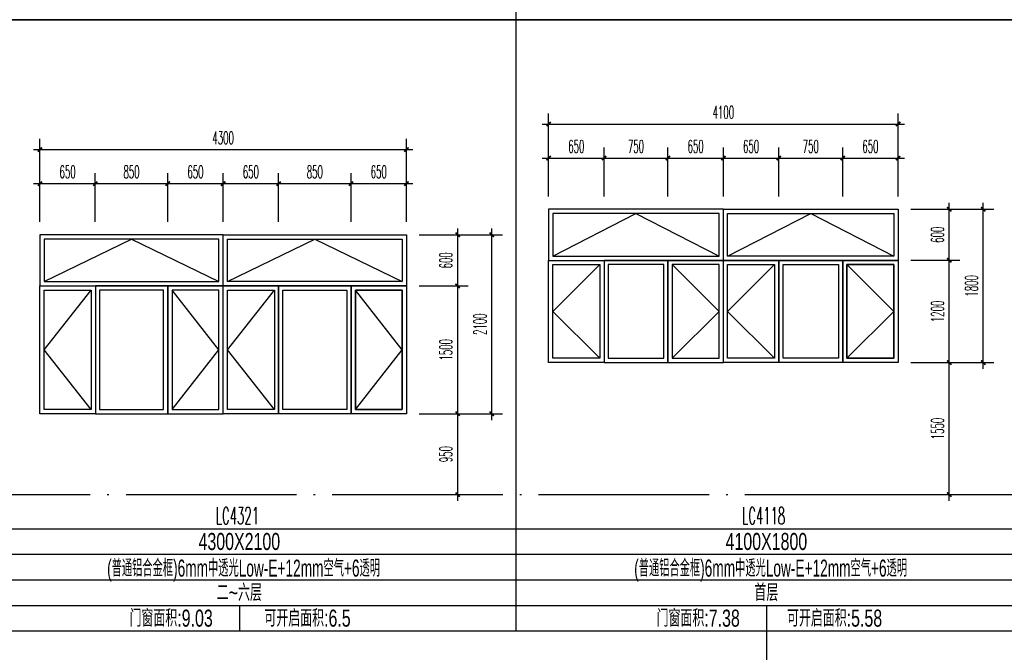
# Model space of a CAD drawing. Extents: x 1779708 to 7299578, y -1121471 to 88434.
# Tile 880 of 1056: x 6622236 to 6633787, y -959251 to -951825. Entities that reach past the tile are written whole.
import ezdxf
from ezdxf.enums import TextEntityAlignment as Align

# ---------------------------------------------------------------- set-up
doc = ezdxf.new("R2010")
doc.units = 0
doc.header["$LTSCALE"] = 1000
doc.header["$MEASUREMENT"] = 0
doc.linetypes.add('DOTE', pattern=[2.42, 2, -0.2, 0.02, -0.2])
doc.layers.get('0').update_dxf_attribs({"linetype": 'CONTINUOUS'})
doc.layers.get('Defpoints').update_dxf_attribs({"linetype": 'CONTINUOUS'})
for name, color, linetype in [('DOTE', 1, 'DOTE'), ('NONE', 7, 'CONTINUOUS'), ('PUB_DIM', 3, 'CONTINUOUS'), ('PUB_TAB', 7, 'CONTINUOUS'), ('PUB_TEXT', 7, 'CONTINUOUS'), ('WINDOW', 2, 'CONTINUOUS'), ('立面细线', 114, 'CONTINUOUS')]:
    doc.layers.add(name, color=color, linetype=linetype)
doc.styles.add('_TCH_DIM_T3', font='SIMPLEX.shx', dxfattribs={"width": 0.494118, "bigfont": 'GBCBIG.shx'})
doc.styles.add('dim_font', font='SIMPLEX.shx', dxfattribs={"width": 0.8})
doc.styles.add('华正字体', font='huazheng.shx', dxfattribs={"width": 0.7, "bigfont": 'hztxt.shx'})
doc.dimstyles.new('_TCH_ARCH&&50', dxfattribs={"dimtxt": 148.75, "dimasz": 50, "dimexe": 125, "dimexo": 150, "dimgap": 63.125, "dimtad": 1, "dimdec": 0, "dimzin": 0, "dimdsep": 46, "dimtxsty": '_TCH_DIM_T3', "dimblk": 'ARCHTICK', "dimcen": 0.09, "dimdle": 75, "dimclrt": 7, "dimazin": 2, "dimtfac": 1, "dimtdec": 0, "dimtix": 1, "dimtmove": 2, "dimatfit": 3, "dimfxl": 250, "dimtolj": 1, "dimtzin": 0, "dimarcsym": 0})

# ---------------------------------------------------------------- blocks, each defined once
blk = doc.blocks.new('_ArchTick')
at = {"color": 0, "linetype": 'ByBlock', "const_width": 0.4}
blk.add_lwpolyline([(-0.5, -0.5), (0.5, 0.5)], dxfattribs=at)
blk = doc.blocks.new('*D3384')
at = {"layer": 'Defpoints', "color": 0, "transparency": 16777216}
for p in [(6626773, -954350), (6627374, -954350), (6626773, -954950)]:
    blk.add_point(p, dxfattribs=at)
at = {"layer": 'PUB_DIM', "color": 0, "lineweight": -2, "transparency": 16777216}
for p, q in [((6626923, -954350), (6627499, -954350)), ((6627374, -955025), (6627374, -954275)), ((6626923, -954950), (6627499, -954950))]:
    blk.add_line(p, q, dxfattribs=at)
at = {"layer": 'PUB_DIM', "color": 0, "lineweight": -2, "transparency": 16777216, "xscale": 50, "yscale": 50, "zscale": 50}
for p, rotation in [((6627374, -954350), 90), ((6627374, -954950), 270)]:
    blk.add_blockref('_ArchTick', p, dxfattribs=dict(at, rotation=rotation))
at = {"layer": 'PUB_DIM', "color": 7, "transparency": 16777216, "insert": (6627236, -954650), "char_height": 148.8, "attachment_point": 5, "rotation": 90, "style": '_TCH_DIM_T3'}
blk.add_mtext('\\A1;600', dxfattribs=at)
blk = doc.blocks.new('*D3385')
at = {"layer": 'Defpoints', "color": 0, "transparency": 16777216}
for p in [(6626773, -954950), (6627374, -954950), (6626773, -956450)]:
    blk.add_point(p, dxfattribs=at)
at = {"layer": 'PUB_DIM', "color": 0, "lineweight": -2, "transparency": 16777216}
for p, q in [((6627374, -956525), (6627374, -954875)), ((6626923, -954950), (6627499, -954950)), ((6626923, -956450), (6627499, -956450))]:
    blk.add_line(p, q, dxfattribs=at)
at = {"layer": 'PUB_DIM', "color": 0, "lineweight": -2, "transparency": 16777216, "xscale": 50, "yscale": 50, "zscale": 50}
for p, rotation in [((6627374, -954950), 90), ((6627374, -956450), 270)]:
    blk.add_blockref('_ArchTick', p, dxfattribs=dict(at, rotation=rotation))
at = {"layer": 'PUB_DIM', "color": 7, "transparency": 16777216, "insert": (6627236, -955700), "char_height": 148.8, "attachment_point": 5, "rotation": 90, "style": '_TCH_DIM_T3'}
blk.add_mtext('\\A1;1500', dxfattribs=at)
blk = doc.blocks.new('*D3386')
at = {"layer": 'Defpoints', "color": 0, "transparency": 16777216}
for p in [(6626773, -956450), (6627374, -956450), (6626773, -957400)]:
    blk.add_point(p, dxfattribs=at)
at = {"layer": 'PUB_DIM', "color": 0, "lineweight": -2, "transparency": 16777216}
for p, q in [((6627374, -957475), (6627374, -956375)), ((6626923, -956450), (6627499, -956450)), ((6626923, -957400), (6627499, -957400))]:
    blk.add_line(p, q, dxfattribs=at)
at = {"layer": 'PUB_DIM', "color": 0, "lineweight": -2, "transparency": 16777216, "xscale": 50, "yscale": 50, "zscale": 50}
for p, rotation in [((6627374, -956450), 90), ((6627374, -957400), 270)]:
    blk.add_blockref('_ArchTick', p, dxfattribs=dict(at, rotation=rotation))
at = {"layer": 'PUB_DIM', "color": 7, "transparency": 16777216, "insert": (6627236, -956925), "char_height": 148.8, "attachment_point": 5, "rotation": 90, "style": '_TCH_DIM_T3'}
blk.add_mtext('\\A1;950', dxfattribs=at)
blk = doc.blocks.new('*D3387')
at = {"layer": 'Defpoints', "color": 0, "transparency": 16777216}
for p in [(6623123, -953750), (6622473, -954350), (6623123, -954350)]:
    blk.add_point(p, dxfattribs=at)
at = {"layer": 'PUB_DIM', "color": 0, "lineweight": -2, "transparency": 16777216}
for p, q in [((6622473, -954200), (6622473, -953625)), ((6623123, -954200), (6623123, -953625)), ((6622398, -953750), (6623198, -953750))]:
    blk.add_line(p, q, dxfattribs=at)
at = {"layer": 'PUB_DIM', "color": 0, "lineweight": -2, "transparency": 16777216, "xscale": 50, "yscale": 50, "zscale": 50, "rotation": 180}
blk.add_blockref('_ArchTick', (6622473, -953750), dxfattribs=at)
at = {"layer": 'PUB_DIM', "color": 0, "lineweight": -2, "transparency": 16777216, "xscale": 50, "yscale": 50, "zscale": 50}
blk.add_blockref('_ArchTick', (6623123, -953750), dxfattribs=at)
at = {"layer": 'PUB_DIM', "color": 7, "transparency": 16777216, "insert": (6622798, -953612), "char_height": 148.8, "attachment_point": 5, "style": '_TCH_DIM_T3'}
blk.add_mtext('\\A1;650', dxfattribs=at)
blk = doc.blocks.new('*D3388')
at = {"layer": 'Defpoints', "color": 0, "transparency": 16777216}
for p in [(6623973, -953750), (6623123, -954350), (6623973, -954350)]:
    blk.add_point(p, dxfattribs=at)
at = {"layer": 'PUB_DIM', "color": 0, "lineweight": -2, "transparency": 16777216}
for p, q in [((6623123, -954200), (6623123, -953625)), ((6623973, -954200), (6623973, -953625)), ((6623048, -953750), (6624048, -953750))]:
    blk.add_line(p, q, dxfattribs=at)
at = {"layer": 'PUB_DIM', "color": 0, "lineweight": -2, "transparency": 16777216, "xscale": 50, "yscale": 50, "zscale": 50, "rotation": 180}
blk.add_blockref('_ArchTick', (6623123, -953750), dxfattribs=at)
at = {"layer": 'PUB_DIM', "color": 0, "lineweight": -2, "transparency": 16777216, "xscale": 50, "yscale": 50, "zscale": 50}
blk.add_blockref('_ArchTick', (6623973, -953750), dxfattribs=at)
at = {"layer": 'PUB_DIM', "color": 7, "transparency": 16777216, "insert": (6623548, -953612), "char_height": 148.8, "attachment_point": 5, "style": '_TCH_DIM_T3'}
blk.add_mtext('\\A1;850', dxfattribs=at)
blk = doc.blocks.new('*D3389')
at = {"layer": 'Defpoints', "color": 0, "transparency": 16777216}
for p in [(6624623, -953750), (6623973, -954350), (6624623, -954350)]:
    blk.add_point(p, dxfattribs=at)
at = {"layer": 'PUB_DIM', "color": 0, "lineweight": -2, "transparency": 16777216}
for p, q in [((6623973, -954200), (6623973, -953625)), ((6624623, -954200), (6624623, -953625)), ((6623898, -953750), (6624698, -953750))]:
    blk.add_line(p, q, dxfattribs=at)
at = {"layer": 'PUB_DIM', "color": 0, "lineweight": -2, "transparency": 16777216, "xscale": 50, "yscale": 50, "zscale": 50, "rotation": 180}
blk.add_blockref('_ArchTick', (6623973, -953750), dxfattribs=at)
at = {"layer": 'PUB_DIM', "color": 0, "lineweight": -2, "transparency": 16777216, "xscale": 50, "yscale": 50, "zscale": 50}
blk.add_blockref('_ArchTick', (6624623, -953750), dxfattribs=at)
at = {"layer": 'PUB_DIM', "color": 7, "transparency": 16777216, "insert": (6624298, -953612), "char_height": 148.8, "attachment_point": 5, "style": '_TCH_DIM_T3'}
blk.add_mtext('\\A1;650', dxfattribs=at)
blk = doc.blocks.new('*D3390')
at = {"layer": 'Defpoints', "color": 0, "transparency": 16777216}
for p in [(6625273, -953750), (6624623, -954350), (6625273, -954350)]:
    blk.add_point(p, dxfattribs=at)
at = {"layer": 'PUB_DIM', "color": 0, "lineweight": -2, "transparency": 16777216}
for p, q in [((6624623, -954200), (6624623, -953625)), ((6625273, -954200), (6625273, -953625)), ((6624548, -953750), (6625348, -953750))]:
    blk.add_line(p, q, dxfattribs=at)
at = {"layer": 'PUB_DIM', "color": 0, "lineweight": -2, "transparency": 16777216, "xscale": 50, "yscale": 50, "zscale": 50, "rotation": 180}
blk.add_blockref('_ArchTick', (6624623, -953750), dxfattribs=at)
at = {"layer": 'PUB_DIM', "color": 0, "lineweight": -2, "transparency": 16777216, "xscale": 50, "yscale": 50, "zscale": 50}
blk.add_blockref('_ArchTick', (6625273, -953750), dxfattribs=at)
at = {"layer": 'PUB_DIM', "color": 7, "transparency": 16777216, "insert": (6624948, -953612), "char_height": 148.8, "attachment_point": 5, "style": '_TCH_DIM_T3'}
blk.add_mtext('\\A1;650', dxfattribs=at)
blk = doc.blocks.new('*D3391')
at = {"layer": 'Defpoints', "color": 0, "transparency": 16777216}
for p in [(6626123, -953750), (6625273, -954350), (6626123, -954350)]:
    blk.add_point(p, dxfattribs=at)
at = {"layer": 'PUB_DIM', "color": 0, "lineweight": -2, "transparency": 16777216}
for p, q in [((6625273, -954200), (6625273, -953625)), ((6626123, -954200), (6626123, -953625)), ((6625198, -953750), (6626198, -953750))]:
    blk.add_line(p, q, dxfattribs=at)
at = {"layer": 'PUB_DIM', "color": 0, "lineweight": -2, "transparency": 16777216, "xscale": 50, "yscale": 50, "zscale": 50, "rotation": 180}
blk.add_blockref('_ArchTick', (6625273, -953750), dxfattribs=at)
at = {"layer": 'PUB_DIM', "color": 0, "lineweight": -2, "transparency": 16777216, "xscale": 50, "yscale": 50, "zscale": 50}
blk.add_blockref('_ArchTick', (6626123, -953750), dxfattribs=at)
at = {"layer": 'PUB_DIM', "color": 7, "transparency": 16777216, "insert": (6625698, -953612), "char_height": 148.8, "attachment_point": 5, "style": '_TCH_DIM_T3'}
blk.add_mtext('\\A1;850', dxfattribs=at)
blk = doc.blocks.new('*D3392')
at = {"layer": 'Defpoints', "color": 0, "transparency": 16777216}
for p in [(6626773, -953750), (6626123, -954350), (6626773, -954350)]:
    blk.add_point(p, dxfattribs=at)
at = {"layer": 'PUB_DIM', "color": 0, "lineweight": -2, "transparency": 16777216}
for p, q in [((6626123, -954200), (6626123, -953625)), ((6626773, -954200), (6626773, -953625)), ((6626048, -953750), (6626848, -953750))]:
    blk.add_line(p, q, dxfattribs=at)
at = {"layer": 'PUB_DIM', "color": 0, "lineweight": -2, "transparency": 16777216, "xscale": 50, "yscale": 50, "zscale": 50, "rotation": 180}
blk.add_blockref('_ArchTick', (6626123, -953750), dxfattribs=at)
at = {"layer": 'PUB_DIM', "color": 0, "lineweight": -2, "transparency": 16777216, "xscale": 50, "yscale": 50, "zscale": 50}
blk.add_blockref('_ArchTick', (6626773, -953750), dxfattribs=at)
at = {"layer": 'PUB_DIM', "color": 7, "transparency": 16777216, "insert": (6626448, -953612), "char_height": 148.8, "attachment_point": 5, "style": '_TCH_DIM_T3'}
blk.add_mtext('\\A1;650', dxfattribs=at)
blk = doc.blocks.new('*D3393')
at = {"layer": 'Defpoints', "color": 0, "transparency": 16777216}
for p in [(6626773, -953350), (6622473, -954200), (6626773, -954200)]:
    blk.add_point(p, dxfattribs=at)
at = {"layer": 'PUB_DIM', "color": 0, "lineweight": -2, "transparency": 16777216}
for p, q in [((6622473, -954050), (6622473, -953225)), ((6626773, -954050), (6626773, -953225)), ((6622398, -953350), (6626848, -953350))]:
    blk.add_line(p, q, dxfattribs=at)
at = {"layer": 'PUB_DIM', "color": 0, "lineweight": -2, "transparency": 16777216, "xscale": 50, "yscale": 50, "zscale": 50, "rotation": 180}
blk.add_blockref('_ArchTick', (6622473, -953350), dxfattribs=at)
at = {"layer": 'PUB_DIM', "color": 0, "lineweight": -2, "transparency": 16777216, "xscale": 50, "yscale": 50, "zscale": 50}
blk.add_blockref('_ArchTick', (6626773, -953350), dxfattribs=at)
at = {"layer": 'PUB_DIM', "color": 7, "transparency": 16777216, "insert": (6624623, -953213), "char_height": 148.8, "attachment_point": 5, "style": '_TCH_DIM_T3'}
blk.add_mtext('\\A1;4300', dxfattribs=at)
blk = doc.blocks.new('*D3394')
at = {"layer": 'Defpoints', "color": 0, "transparency": 16777216}
for p in [(6626923, -954350), (6627774, -954350), (6626923, -956450)]:
    blk.add_point(p, dxfattribs=at)
at = {"layer": 'PUB_DIM', "color": 0, "lineweight": -2, "transparency": 16777216}
for p, q in [((6627073, -954350), (6627899, -954350)), ((6627774, -956525), (6627774, -954275)), ((6627073, -956450), (6627899, -956450))]:
    blk.add_line(p, q, dxfattribs=at)
at = {"layer": 'PUB_DIM', "color": 0, "lineweight": -2, "transparency": 16777216, "xscale": 50, "yscale": 50, "zscale": 50}
for p, rotation in [((6627774, -954350), 90), ((6627774, -956450), 270)]:
    blk.add_blockref('_ArchTick', p, dxfattribs=dict(at, rotation=rotation))
at = {"layer": 'PUB_DIM', "color": 7, "transparency": 16777216, "insert": (6627636, -955400), "char_height": 148.8, "attachment_point": 5, "rotation": 90, "style": '_TCH_DIM_T3'}
blk.add_mtext('\\A1;2100', dxfattribs=at)
blk = doc.blocks.new('*D3428')
at = {"layer": 'Defpoints', "color": 0, "transparency": 16777216}
for p in [(6629091, -953450), (6628441, -954050), (6629091, -954050)]:
    blk.add_point(p, dxfattribs=at)
at = {"layer": 'PUB_DIM', "color": 0, "lineweight": -2, "transparency": 16777216}
for p, q in [((6628441, -953900), (6628441, -953325)), ((6629091, -953900), (6629091, -953325)), ((6628366, -953450), (6629166, -953450))]:
    blk.add_line(p, q, dxfattribs=at)
at = {"layer": 'PUB_DIM', "color": 0, "lineweight": -2, "transparency": 16777216, "xscale": 50, "yscale": 50, "zscale": 50, "rotation": 180}
blk.add_blockref('_ArchTick', (6628441, -953450), dxfattribs=at)
at = {"layer": 'PUB_DIM', "color": 0, "lineweight": -2, "transparency": 16777216, "xscale": 50, "yscale": 50, "zscale": 50}
blk.add_blockref('_ArchTick', (6629091, -953450), dxfattribs=at)
at = {"layer": 'PUB_DIM', "color": 7, "transparency": 16777216, "insert": (6628766, -953312), "char_height": 148.8, "attachment_point": 5, "style": '_TCH_DIM_T3'}
blk.add_mtext('\\A1;650', dxfattribs=at)
blk = doc.blocks.new('*D3429')
at = {"layer": 'Defpoints', "color": 0, "transparency": 16777216}
for p in [(6629841, -953450), (6629091, -954050), (6629841, -954050)]:
    blk.add_point(p, dxfattribs=at)
at = {"layer": 'PUB_DIM', "color": 0, "lineweight": -2, "transparency": 16777216}
for p, q in [((6629091, -953900), (6629091, -953325)), ((6629841, -953900), (6629841, -953325)), ((6629016, -953450), (6629916, -953450))]:
    blk.add_line(p, q, dxfattribs=at)
at = {"layer": 'PUB_DIM', "color": 0, "lineweight": -2, "transparency": 16777216, "xscale": 50, "yscale": 50, "zscale": 50, "rotation": 180}
blk.add_blockref('_ArchTick', (6629091, -953450), dxfattribs=at)
at = {"layer": 'PUB_DIM', "color": 0, "lineweight": -2, "transparency": 16777216, "xscale": 50, "yscale": 50, "zscale": 50}
blk.add_blockref('_ArchTick', (6629841, -953450), dxfattribs=at)
at = {"layer": 'PUB_DIM', "color": 7, "transparency": 16777216, "insert": (6629466, -953312), "char_height": 148.8, "attachment_point": 5, "style": '_TCH_DIM_T3'}
blk.add_mtext('\\A1;750', dxfattribs=at)
blk = doc.blocks.new('*D3430')
at = {"layer": 'Defpoints', "color": 0, "transparency": 16777216}
for p in [(6630491, -953450), (6629841, -954050), (6630491, -954050)]:
    blk.add_point(p, dxfattribs=at)
at = {"layer": 'PUB_DIM', "color": 0, "lineweight": -2, "transparency": 16777216}
for p, q in [((6629841, -953900), (6629841, -953325)), ((6630491, -953900), (6630491, -953325)), ((6629766, -953450), (6630566, -953450))]:
    blk.add_line(p, q, dxfattribs=at)
at = {"layer": 'PUB_DIM', "color": 0, "lineweight": -2, "transparency": 16777216, "xscale": 50, "yscale": 50, "zscale": 50, "rotation": 180}
blk.add_blockref('_ArchTick', (6629841, -953450), dxfattribs=at)
at = {"layer": 'PUB_DIM', "color": 0, "lineweight": -2, "transparency": 16777216, "xscale": 50, "yscale": 50, "zscale": 50}
blk.add_blockref('_ArchTick', (6630491, -953450), dxfattribs=at)
at = {"layer": 'PUB_DIM', "color": 7, "transparency": 16777216, "insert": (6630166, -953312), "char_height": 148.8, "attachment_point": 5, "style": '_TCH_DIM_T3'}
blk.add_mtext('\\A1;650', dxfattribs=at)
blk = doc.blocks.new('*D3431')
at = {"layer": 'Defpoints', "color": 0, "transparency": 16777216}
for p in [(6631141, -953450), (6630491, -954050), (6631141, -954050)]:
    blk.add_point(p, dxfattribs=at)
at = {"layer": 'PUB_DIM', "color": 0, "lineweight": -2, "transparency": 16777216}
for p, q in [((6630491, -953900), (6630491, -953325)), ((6631141, -953900), (6631141, -953325)), ((6630416, -953450), (6631216, -953450))]:
    blk.add_line(p, q, dxfattribs=at)
at = {"layer": 'PUB_DIM', "color": 0, "lineweight": -2, "transparency": 16777216, "xscale": 50, "yscale": 50, "zscale": 50, "rotation": 180}
blk.add_blockref('_ArchTick', (6630491, -953450), dxfattribs=at)
at = {"layer": 'PUB_DIM', "color": 0, "lineweight": -2, "transparency": 16777216, "xscale": 50, "yscale": 50, "zscale": 50}
blk.add_blockref('_ArchTick', (6631141, -953450), dxfattribs=at)
at = {"layer": 'PUB_DIM', "color": 7, "transparency": 16777216, "insert": (6630816, -953312), "char_height": 148.8, "attachment_point": 5, "style": '_TCH_DIM_T3'}
blk.add_mtext('\\A1;650', dxfattribs=at)
blk = doc.blocks.new('*D3432')
at = {"layer": 'Defpoints', "color": 0, "transparency": 16777216}
for p in [(6631891, -953450), (6631141, -954050), (6631891, -954050)]:
    blk.add_point(p, dxfattribs=at)
at = {"layer": 'PUB_DIM', "color": 0, "lineweight": -2, "transparency": 16777216}
for p, q in [((6631141, -953900), (6631141, -953325)), ((6631891, -953900), (6631891, -953325)), ((6631066, -953450), (6631966, -953450))]:
    blk.add_line(p, q, dxfattribs=at)
at = {"layer": 'PUB_DIM', "color": 0, "lineweight": -2, "transparency": 16777216, "xscale": 50, "yscale": 50, "zscale": 50, "rotation": 180}
blk.add_blockref('_ArchTick', (6631141, -953450), dxfattribs=at)
at = {"layer": 'PUB_DIM', "color": 0, "lineweight": -2, "transparency": 16777216, "xscale": 50, "yscale": 50, "zscale": 50}
blk.add_blockref('_ArchTick', (6631891, -953450), dxfattribs=at)
at = {"layer": 'PUB_DIM', "color": 7, "transparency": 16777216, "insert": (6631516, -953312), "char_height": 148.8, "attachment_point": 5, "style": '_TCH_DIM_T3'}
blk.add_mtext('\\A1;750', dxfattribs=at)
blk = doc.blocks.new('*D3433')
at = {"layer": 'Defpoints', "color": 0, "transparency": 16777216}
for p in [(6632541, -953450), (6631891, -954050), (6632541, -954050)]:
    blk.add_point(p, dxfattribs=at)
at = {"layer": 'PUB_DIM', "color": 0, "lineweight": -2, "transparency": 16777216}
for p, q in [((6631891, -953900), (6631891, -953325)), ((6632541, -953900), (6632541, -953325)), ((6631816, -953450), (6632616, -953450))]:
    blk.add_line(p, q, dxfattribs=at)
at = {"layer": 'PUB_DIM', "color": 0, "lineweight": -2, "transparency": 16777216, "xscale": 50, "yscale": 50, "zscale": 50, "rotation": 180}
blk.add_blockref('_ArchTick', (6631891, -953450), dxfattribs=at)
at = {"layer": 'PUB_DIM', "color": 0, "lineweight": -2, "transparency": 16777216, "xscale": 50, "yscale": 50, "zscale": 50}
blk.add_blockref('_ArchTick', (6632541, -953450), dxfattribs=at)
at = {"layer": 'PUB_DIM', "color": 7, "transparency": 16777216, "insert": (6632216, -953312), "char_height": 148.8, "attachment_point": 5, "style": '_TCH_DIM_T3'}
blk.add_mtext('\\A1;650', dxfattribs=at)
blk = doc.blocks.new('*D3434')
at = {"layer": 'Defpoints', "color": 0, "transparency": 16777216}
for p in [(6632541, -954050), (6633141, -954050), (6632541, -954650)]:
    blk.add_point(p, dxfattribs=at)
at = {"layer": 'PUB_DIM', "color": 0, "lineweight": -2, "transparency": 16777216}
for p, q in [((6633141, -954725), (6633141, -953975)), ((6632691, -954050), (6633266, -954050)), ((6632691, -954650), (6633266, -954650))]:
    blk.add_line(p, q, dxfattribs=at)
at = {"layer": 'PUB_DIM', "color": 0, "lineweight": -2, "transparency": 16777216, "xscale": 50, "yscale": 50, "zscale": 50}
for p, rotation in [((6633141, -954050), 90), ((6633141, -954650), 270)]:
    blk.add_blockref('_ArchTick', p, dxfattribs=dict(at, rotation=rotation))
at = {"layer": 'PUB_DIM', "color": 7, "transparency": 16777216, "insert": (6633003, -954350), "char_height": 148.8, "attachment_point": 5, "rotation": 90, "style": '_TCH_DIM_T3'}
blk.add_mtext('\\A1;600', dxfattribs=at)
blk = doc.blocks.new('*D3435')
at = {"layer": 'Defpoints', "color": 0, "transparency": 16777216}
for p in [(6632541, -954650), (6633141, -954650), (6632541, -955850)]:
    blk.add_point(p, dxfattribs=at)
at = {"layer": 'PUB_DIM', "color": 0, "lineweight": -2, "transparency": 16777216}
for p, q in [((6633141, -955925), (6633141, -954575)), ((6632691, -954650), (6633266, -954650)), ((6632691, -955850), (6633266, -955850))]:
    blk.add_line(p, q, dxfattribs=at)
at = {"layer": 'PUB_DIM', "color": 0, "lineweight": -2, "transparency": 16777216, "xscale": 50, "yscale": 50, "zscale": 50}
for p, rotation in [((6633141, -954650), 90), ((6633141, -955850), 270)]:
    blk.add_blockref('_ArchTick', p, dxfattribs=dict(at, rotation=rotation))
at = {"layer": 'PUB_DIM', "color": 7, "transparency": 16777216, "insert": (6633003, -955250), "char_height": 148.8, "attachment_point": 5, "rotation": 90, "style": '_TCH_DIM_T3'}
blk.add_mtext('\\A1;1200', dxfattribs=at)
blk = doc.blocks.new('*D3436')
at = {"layer": 'Defpoints', "color": 0, "transparency": 16777216}
for p in [(6632541, -955850), (6633141, -955850), (6632541, -957400)]:
    blk.add_point(p, dxfattribs=at)
at = {"layer": 'PUB_DIM', "color": 0, "lineweight": -2, "transparency": 16777216}
for p, q in [((6632691, -955850), (6633266, -955850)), ((6633141, -957475), (6633141, -955775)), ((6632691, -957400), (6633266, -957400))]:
    blk.add_line(p, q, dxfattribs=at)
at = {"layer": 'PUB_DIM', "color": 0, "lineweight": -2, "transparency": 16777216, "xscale": 50, "yscale": 50, "zscale": 50}
for p, rotation in [((6633141, -955850), 90), ((6633141, -957400), 270)]:
    blk.add_blockref('_ArchTick', p, dxfattribs=dict(at, rotation=rotation))
at = {"layer": 'PUB_DIM', "color": 7, "transparency": 16777216, "insert": (6633003, -956625), "char_height": 148.8, "attachment_point": 5, "rotation": 90, "style": '_TCH_DIM_T3'}
blk.add_mtext('\\A1;1550', dxfattribs=at)
blk = doc.blocks.new('*D3437')
at = {"layer": 'Defpoints', "color": 0, "transparency": 16777216}
for p in [(6632541, -953050), (6628441, -953900), (6632541, -953900)]:
    blk.add_point(p, dxfattribs=at)
at = {"layer": 'PUB_DIM', "color": 0, "lineweight": -2, "transparency": 16777216}
for p, q in [((6628441, -953750), (6628441, -952925)), ((6632541, -953750), (6632541, -952925)), ((6628366, -953050), (6632616, -953050))]:
    blk.add_line(p, q, dxfattribs=at)
at = {"layer": 'PUB_DIM', "color": 0, "lineweight": -2, "transparency": 16777216, "xscale": 50, "yscale": 50, "zscale": 50, "rotation": 180}
blk.add_blockref('_ArchTick', (6628441, -953050), dxfattribs=at)
at = {"layer": 'PUB_DIM', "color": 0, "lineweight": -2, "transparency": 16777216, "xscale": 50, "yscale": 50, "zscale": 50}
blk.add_blockref('_ArchTick', (6632541, -953050), dxfattribs=at)
at = {"layer": 'PUB_DIM', "color": 7, "transparency": 16777216, "insert": (6630491, -952912), "char_height": 148.8, "attachment_point": 5, "style": '_TCH_DIM_T3'}
blk.add_mtext('\\A1;4100', dxfattribs=at)
blk = doc.blocks.new('*D3438')
at = {"layer": 'Defpoints', "color": 0, "transparency": 16777216}
for p in [(6632691, -954050), (6633540, -954050), (6632691, -955850)]:
    blk.add_point(p, dxfattribs=at)
at = {"layer": 'PUB_DIM', "color": 0, "lineweight": -2, "transparency": 16777216}
for p, q in [((6633540, -955925), (6633540, -953975)), ((6632841, -954050), (6633665, -954050)), ((6632841, -955850), (6633665, -955850))]:
    blk.add_line(p, q, dxfattribs=at)
at = {"layer": 'PUB_DIM', "color": 0, "lineweight": -2, "transparency": 16777216, "xscale": 50, "yscale": 50, "zscale": 50}
for p, rotation in [((6633540, -954050), 90), ((6633540, -955850), 270)]:
    blk.add_blockref('_ArchTick', p, dxfattribs=dict(at, rotation=rotation))
at = {"layer": 'PUB_DIM', "color": 7, "transparency": 16777216, "insert": (6633403, -954950), "char_height": 148.8, "attachment_point": 5, "rotation": 90, "style": '_TCH_DIM_T3'}
blk.add_mtext('\\A1;1800', dxfattribs=at)

msp = doc.modelspace()

# ---------------------------------------------------------------- linework, layer by layer
msp.add_line((6640023.1, -951825.2), (6603223.1, -951825.2))
msp.add_line((6640023.1, -951825.2), (6603223.1, -951825.2))
at = {"layer": 'DOTE'}
msp.add_line((6604123.1, -957400.2), (6640023.1, -957400.2), dxfattribs=at)
at = {"layer": 'PUB_TAB'}
for p, q in [((6628056.4, -944650.2), (6628056.4, -951825.2)), ((6603223.1, -951825.2), (6640023.1, -951825.2)), ((6628056.4, -951825.2), (6628056.4, -959000.2)), ((6603223.1, -957800.2), (6640023.1, -957800.2)), ((6603223.1, -958100.2), (6640023.1, -958100.2)), ((6603223.1, -958400.2), (6640023.1, -958400.2)), ((6603223.1, -958700.2), (6640023.1, -958700.2)), ((6624812.6, -958700.2), (6624812.6, -959000.2)), ((6630995.8, -958700.2), (6630995.8, -959000.2)), ((6603223.1, -959000.2), (6640023.1, -959000.2)), ((6630995.8, -959000.2), (6630995.8, -973350.2))]:
    msp.add_line(p, q, dxfattribs=at)
at = {"layer": 'WINDOW'}
for points in [[(6628440.7, -954650.2), (6630490.7, -954650.2), (6630490.7, -954050.2), (6628440.7, -954050.2)], [(6630490.7, -954050.2), (6632540.7, -954050.2), (6632540.7, -954650.2), (6630490.7, -954650.2)], [(6622473.4, -954950.2), (6624623.4, -954950.2), (6624623.4, -954350.2), (6622473.4, -954350.2)], [(6624623.4, -954350.2), (6626773.4, -954350.2), (6626773.4, -954950.2), (6624623.4, -954950.2)], [(6629090.7, -955850.2), (6628440.7, -955850.2), (6628440.7, -954650.2), (6629090.7, -954650.2)], [(6629090.7, -955850.2), (6629840.7, -955850.2), (6629840.7, -954650.2), (6629090.7, -954650.2)], [(6629840.7, -955850.2), (6630490.7, -955850.2), (6630490.7, -954650.2), (6629840.7, -954650.2)], [(6631140.7, -955850.2), (6630490.7, -955850.2), (6630490.7, -954650.2), (6631140.7, -954650.2)], [(6631890.7, -955850.2), (6631140.7, -955850.2), (6631140.7, -954650.2), (6631890.7, -954650.2)], [(6631890.7, -954650.2), (6632540.7, -954650.2), (6632540.7, -955850.2), (6631890.7, -955850.2)], [(6623123.4, -956450.2), (6622473.4, -956450.2), (6622473.4, -954950.2), (6623123.4, -954950.2)], [(6623123.4, -956450.2), (6623973.4, -956450.2), (6623973.4, -954950.2), (6623123.4, -954950.2)], [(6623973.4, -956450.2), (6624623.4, -956450.2), (6624623.4, -954950.2), (6623973.4, -954950.2)], [(6625273.4, -956450.2), (6624623.4, -956450.2), (6624623.4, -954950.2), (6625273.4, -954950.2)], [(6626123.4, -956450.2), (6625273.4, -956450.2), (6625273.4, -954950.2), (6626123.4, -954950.2)], [(6626123.4, -954950.2), (6626773.4, -954950.2), (6626773.4, -956450.2), (6626123.4, -956450.2)]]:
    msp.add_lwpolyline(points, close=True, dxfattribs=at)
at = {"layer": '立面细线'}
for points in [[(6628490.7, -954600.2), (6630440.7, -954600.2), (6630440.7, -954100.2), (6628490.7, -954100.2)], [(6630540.7, -954100.2), (6632490.7, -954100.2), (6632490.7, -954600.2), (6630540.7, -954600.2)], [(6622523.4, -954900.2), (6624573.4, -954900.2), (6624573.4, -954400.2), (6622523.4, -954400.2)], [(6624673.4, -954400.2), (6626723.4, -954400.2), (6626723.4, -954900.2), (6624673.4, -954900.2)], [(6629040.7, -955800.2), (6628490.7, -955800.2), (6628490.7, -954700.2), (6629040.7, -954700.2)], [(6629140.7, -955800.2), (6629790.7, -955800.2), (6629790.7, -954700.2), (6629140.7, -954700.2)], [(6631840.7, -955800.2), (6631190.7, -955800.2), (6631190.7, -954700.2), (6631840.7, -954700.2)], [(6631940.7, -954700.2), (6632490.7, -954700.2), (6632490.7, -955800.2), (6631940.7, -955800.2)], [(6623073.4, -956400.2), (6622523.4, -956400.2), (6622523.4, -955000.2), (6623073.4, -955000.2)], [(6623173.4, -956400.2), (6623923.4, -956400.2), (6623923.4, -955000.2), (6623173.4, -955000.2)], [(6626073.4, -956400.2), (6625323.4, -956400.2), (6625323.4, -955000.2), (6626073.4, -955000.2)], [(6626173.4, -955000.2), (6626723.4, -955000.2), (6626723.4, -956400.2), (6626173.4, -956400.2)]]:
    msp.add_lwpolyline(points, close=True, dxfattribs=at)
for points in [[(6628490.7, -954600.2), (6629465.7, -954100.2), (6630440.7, -954600.2)], [(6630540.7, -954600.2), (6631515.7, -954100.2), (6632490.7, -954600.2)], [(6622523.4, -954900.2), (6623548.4, -954400.2), (6624573.4, -954900.2)], [(6624673.4, -954900.2), (6625698.4, -954400.2), (6626723.4, -954900.2)], [(6629040.7, -955800.2), (6628490.7, -955800.2), (6628490.7, -954700.2), (6629040.7, -954700.2), (6629040.7, -955800.2), (6628490.7, -955250.2), (6629040.7, -954700.2)], [(6629890.7, -955800.2), (6630440.7, -955800.2), (6630440.7, -954700.2), (6629890.7, -954700.2), (6629890.7, -955800.2), (6630440.7, -955250.2), (6629890.7, -954700.2)], [(6631090.7, -955800.2), (6630540.7, -955800.2), (6630540.7, -954700.2), (6631090.7, -954700.2), (6631090.7, -955800.2), (6630540.7, -955250.2), (6631090.7, -954700.2)], [(6631940.7, -955800.2), (6632490.7, -955800.2), (6632490.7, -954700.2), (6631940.7, -954700.2), (6631940.7, -955800.2), (6632490.7, -955250.2), (6631940.7, -954700.2)], [(6623073.4, -956400.2), (6622523.4, -956400.2), (6622523.4, -955000.2), (6623073.4, -955000.2), (6623073.4, -956400.2), (6622523.4, -955700.2), (6623073.4, -955000.2)], [(6624023.4, -956400.2), (6624573.4, -956400.2), (6624573.4, -955000.2), (6624023.4, -955000.2), (6624023.4, -956400.2), (6624573.4, -955700.2), (6624023.4, -955000.2)], [(6625223.4, -956400.2), (6624673.4, -956400.2), (6624673.4, -955000.2), (6625223.4, -955000.2), (6625223.4, -956400.2), (6624673.4, -955700.2), (6625223.4, -955000.2)], [(6626173.4, -956400.2), (6626723.4, -956400.2), (6626723.4, -955000.2), (6626173.4, -955000.2), (6626173.4, -956400.2), (6626723.4, -955700.2), (6626173.4, -955000.2)]]:
    msp.add_lwpolyline(points, dxfattribs=at)

# ---------------------------------------------------------------- texts
at = {"layer": 'NONE', "style": 'dim_font', "width": 0.5}
for s, p in [('LC4321', (6624537.1, -957749)), ('LC4118', (6630710, -957749))]:
    msp.add_text(s, height=200, dxfattribs=at).set_placement(p)
at = {"layer": 'PUB_TAB', "style": '华正字体', "width": 0.7}
for s, p in [('4300X2100', (6624812.6, -958050.2)), ('4100X1800', (6630995.8, -958050.2)), ('二~六层', (6624812.6, -958650.2)), ('首层', (6630995.8, -958650.2)), ('门窗面积:9.03', (6624012.6, -958950.2)), ('可开启面积:6.5', (6625612.6, -958950.2)), ('门窗面积:7.38', (6630195.8, -958950.2)), ('可开启面积:5.58', (6631795.8, -958950.2))]:
    msp.add_text(s, height=200, dxfattribs=at).set_placement(p, align=Align.CENTER)
at = {"layer": 'PUB_TEXT', "style": '华正字体', "width": 0.6}
for p in [(6624862.2, -958362.8), (6631045.5, -958362.8)]:
    msp.add_text('(普通铝合金框)6mm中透光Low-E+12mm空气+6透明', height=200, dxfattribs=at).set_placement(p, align=Align.CENTER)

# ---------------------------------------------------------------- dimensions: what is measured, and where the dimension line sits
at = {"layer": 'PUB_DIM'}
for p1, p2, distance, picture, middle in [((6628440.7, -953900.2), (6632540.7, -953900.2), 850.7, '*D3437', (6630490.7, -952912)), ((6622473.4, -954200.2), (6626773.4, -954200.2), 849.9, '*D3393', (6624623.4, -953212.8)), ((6628440.7, -954050.2), (6629090.7, -954050.2), 600.5, '*D3428', (6628765.7, -953312.2)), ((6629090.7, -954050.2), (6629840.7, -954050.2), 600.5, '*D3429', (6629465.7, -953312.2)), ((6629840.7, -954050.2), (6630490.7, -954050.2), 600.5, '*D3430', (6630165.7, -953312.2)), ((6630490.7, -954050.2), (6631140.7, -954050.2), 600.5, '*D3431', (6630815.7, -953312.2)), ((6631140.7, -954050.2), (6631890.7, -954050.2), 600.5, '*D3432', (6631515.7, -953312.2)), ((6631890.7, -954050.2), (6632540.7, -954050.2), 600.5, '*D3433', (6632215.7, -953312.2)), ((6622473.4, -954350.2), (6623123.4, -954350.2), 600.4, '*D3387', (6622798.4, -953612.3)), ((6623123.4, -954350.2), (6623973.4, -954350.2), 600.4, '*D3388', (6623548.4, -953612.3)), ((6623973.4, -954350.2), (6624623.4, -954350.2), 600.4, '*D3389', (6624298.4, -953612.3)), ((6624623.4, -954350.2), (6625273.4, -954350.2), 600.4, '*D3390', (6624948.4, -953612.3)), ((6625273.4, -954350.2), (6626123.4, -954350.2), 600.4, '*D3391', (6625698.4, -953612.3)), ((6626123.4, -954350.2), (6626773.4, -954350.2), 600.4, '*D3392', (6626448.4, -953612.3)), ((6632540.7, -954650.2), (6632540.7, -954050.2), -600.1, '*D3434', (6633003.2, -954350.2)), ((6632690.7, -955850.2), (6632690.7, -954050.2), -849.8, '*D3438', (6633402.9, -954950.2)), ((6626773.4, -954950.2), (6626773.4, -954350.2), -600.3, '*D3384', (6627236.2, -954650.2)), ((6626923.4, -956450.2), (6626923.4, -954350.2), -850.5, '*D3394', (6627636.3, -955400.2)), ((6632540.7, -955850.2), (6632540.7, -954650.2), -600.1, '*D3435', (6633003.2, -955250.2)), ((6626773.4, -956450.2), (6626773.4, -954950.2), -600.3, '*D3385', (6627236.2, -955700.2)), ((6632540.7, -957400.2), (6632540.7, -955850.2), -600.1, '*D3436', (6633003.2, -956625.2)), ((6626773.4, -957400.2), (6626773.4, -956450.2), -600.3, '*D3386', (6627236.2, -956925.2))]:
    dim = msp.add_aligned_dim(p1=p1, p2=p2, distance=distance, dimstyle='_TCH_ARCH&&50', dxfattribs=at)
    dim.commit()
    dim.dimension.update_dxf_attribs({"geometry": picture, "text_midpoint": middle})

doc.saveas('drawing.dxf')
